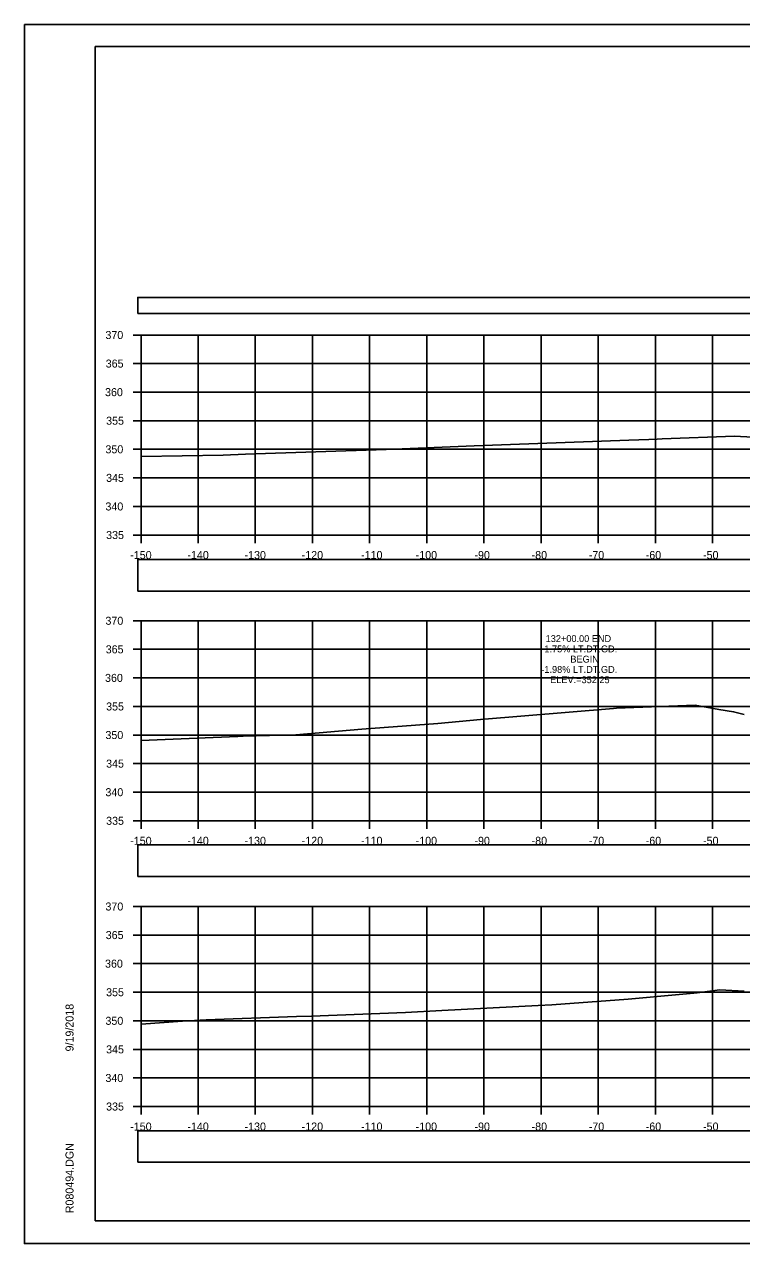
# Model space of a CAD drawing. Extents: x 1376273 to 1384221, y 378927 to 384592.
# Drawn here: x 1376887.4 to 1377012.9, y 381391.9 to 381605.2 of the extents above; entities that cross this region are included whole.
import ezdxf

# ---------------------------------------------------------------- set-up
doc = ezdxf.new("R2010")
doc.units = 0
for name, color, linetype in [('R_Axis', 7, 'Continuous'), ('R_Axis Annot', 7, 'Continuous'), ('R_Border', 7, 'Continuous'), ('R_Exist Surface', 7, 'Continuous'), ('R_Grid', 7, 'Continuous'), ('R_No Plot', 7, 'Continuous'), ('R_Xsect Elev', 7, 'Continuous')]:
    doc.layers.add(name, color=color, linetype=linetype)

msp = doc.modelspace()

# ---------------------------------------------------------------- linework, layer by layer
at = {"layer": 'R_Axis'}
for p, q in [((1376906.37, 381550.85), (1376907.77, 381550.85)), ((1376907.77, 381515.85), (1376907.77, 381550.85)), ((1376906.37, 381545.85), (1376907.77, 381545.85)), ((1376906.37, 381540.85), (1376907.77, 381540.85)), ((1376906.37, 381535.85), (1376907.77, 381535.85)), ((1376906.37, 381530.85), (1376907.77, 381530.85)), ((1376906.37, 381525.85), (1376907.77, 381525.85)), ((1376906.37, 381520.85), (1376907.77, 381520.85)), ((1376906.37, 381515.85), (1376907.77, 381515.85)), ((1376907.77, 381515.85), (1377207.77, 381515.85)), ((1376907.77, 381514.45), (1376907.77, 381515.85)), ((1376917.77, 381514.45), (1376917.77, 381515.85)), ((1376927.77, 381514.45), (1376927.77, 381515.85)), ((1376937.77, 381514.45), (1376937.77, 381515.85)), ((1376947.77, 381514.45), (1376947.77, 381515.85)), ((1376957.77, 381514.45), (1376957.77, 381515.85)), ((1376967.77, 381514.45), (1376967.77, 381515.85)), ((1376977.77, 381514.45), (1376977.77, 381515.85)), ((1376987.77, 381514.45), (1376987.77, 381515.85)), ((1376997.77, 381514.45), (1376997.77, 381515.85)), ((1377007.77, 381514.45), (1377007.77, 381515.85)), ((1376906.37, 381500.85), (1376907.77, 381500.85)), ((1376907.77, 381465.85), (1376907.77, 381500.85)), ((1376906.37, 381495.85), (1376907.77, 381495.85)), ((1376906.37, 381490.85), (1376907.77, 381490.85)), ((1376906.37, 381485.85), (1376907.77, 381485.85)), ((1376906.37, 381480.85), (1376907.77, 381480.85)), ((1376906.37, 381475.85), (1376907.77, 381475.85)), ((1376906.37, 381470.85), (1376907.77, 381470.85)), ((1376906.37, 381465.85), (1376907.77, 381465.85)), ((1376907.77, 381465.85), (1377207.77, 381465.85)), ((1376907.77, 381464.45), (1376907.77, 381465.85)), ((1376917.77, 381464.45), (1376917.77, 381465.85)), ((1376927.77, 381464.45), (1376927.77, 381465.85)), ((1376937.77, 381464.45), (1376937.77, 381465.85)), ((1376947.77, 381464.45), (1376947.77, 381465.85)), ((1376957.77, 381464.45), (1376957.77, 381465.85)), ((1376967.77, 381464.45), (1376967.77, 381465.85)), ((1376977.77, 381464.45), (1376977.77, 381465.85)), ((1376987.77, 381464.45), (1376987.77, 381465.85)), ((1376997.77, 381464.45), (1376997.77, 381465.85)), ((1377007.77, 381464.45), (1377007.77, 381465.85)), ((1376906.37, 381450.85), (1376907.77, 381450.85)), ((1376907.77, 381415.85), (1376907.77, 381450.85)), ((1376906.37, 381445.85), (1376907.77, 381445.85)), ((1376906.37, 381440.85), (1376907.77, 381440.85)), ((1376906.37, 381435.85), (1376907.77, 381435.85)), ((1376906.37, 381430.85), (1376907.77, 381430.85)), ((1376906.37, 381425.85), (1376907.77, 381425.85)), ((1376906.37, 381420.85), (1376907.77, 381420.85)), ((1376906.37, 381415.85), (1376907.77, 381415.85)), ((1376907.77, 381415.85), (1377207.77, 381415.85)), ((1376907.77, 381414.45), (1376907.77, 381415.85)), ((1376917.77, 381414.45), (1376917.77, 381415.85)), ((1376927.77, 381414.45), (1376927.77, 381415.85)), ((1376937.77, 381414.45), (1376937.77, 381415.85)), ((1376947.77, 381414.45), (1376947.77, 381415.85)), ((1376957.77, 381414.45), (1376957.77, 381415.85)), ((1376967.77, 381414.45), (1376967.77, 381415.85)), ((1376977.77, 381414.45), (1376977.77, 381415.85)), ((1376987.77, 381414.45), (1376987.77, 381415.85)), ((1376997.77, 381414.45), (1376997.77, 381415.85)), ((1377007.77, 381414.45), (1377007.77, 381415.85))]:
    msp.add_line(p, q, dxfattribs=at)
at = {"layer": 'R_Axis Annot'}
for points in [[(1376907.2, 381554.61), (1377209.01, 381554.61), (1377209.01, 381557.42), (1376907.2, 381557.42)], [(1376907.2, 381506.05), (1377209.01, 381506.05), (1377209.01, 381511.57), (1376907.2, 381511.57)], [(1376907.2, 381456.1), (1377209.01, 381456.1), (1377209.01, 381461.62), (1376907.2, 381461.62)], [(1376907.2, 381406.1), (1377209.01, 381406.1), (1377209.01, 381411.62), (1376907.2, 381411.62)]]:
    msp.add_lwpolyline(points, close=True, dxfattribs=at)
at = {"layer": 'R_Border'}
for p, q in [((1376899.77, 381601.31), (1377215.95, 381601.31)), ((1376899.77, 381395.85), (1376899.77, 381601.31)), ((1376899.77, 381395.85), (1376899.77, 381395.85)), ((1377215.95, 381395.85), (1376899.77, 381395.85))]:
    msp.add_line(p, q, dxfattribs=at)
at = {"layer": 'R_Exist Surface'}
for points in [[(1376907.77, 381529.57), (1376922.17, 381529.81), (1376926.06, 381529.97), (1376950.66, 381530.81), (1376966.07, 381531.44), (1376993.14, 381532.45), (1376996.63, 381532.58), (1376998.09, 381532.63), (1376998.97, 381532.67), (1377011.59, 381533.14), (1377016.96, 381532.88)], [(1376907.77, 381479.89), (1376920.38, 381480.43), (1376924.7, 381480.61), (1376925.44, 381480.64), (1376925.53, 381480.65), (1376925.63, 381480.65), (1376934.84, 381480.91), (1376946.38, 381481.87), (1376959.69, 381482.9), (1376967.15, 381483.55), (1376990.42, 381485.52), (1376990.99, 381485.53), (1377004.74, 381486.07), (1377008.9, 381485.31), (1377011.46, 381484.93), (1377013.31, 381484.43)], [(1376907.77, 381430.27), (1376915, 381430.78), (1376919.19, 381431.01), (1376934.96, 381431.62), (1376937.58, 381431.69), (1376954.02, 381432.31), (1376960.42, 381432.67), (1376977.28, 381433.52), (1376979.65, 381433.66), (1376993, 381434.62), (1377001.92, 381435.44), (1377004.48, 381435.66), (1377005.06, 381435.76), (1377009.02, 381436.26), (1377013.33, 381436.05)]]:
    msp.add_lwpolyline(points, dxfattribs=at)
at = {"layer": 'R_Grid'}
for p, q in [((1376907.77, 381550.85), (1377207.77, 381550.85)), ((1376907.77, 381515.85), (1376907.77, 381550.85)), ((1376907.77, 381550.85), (1377207.77, 381550.85)), ((1376907.77, 381515.85), (1376907.77, 381550.85)), ((1376917.77, 381515.85), (1376917.77, 381550.85)), ((1376917.77, 381515.85), (1376917.77, 381550.85)), ((1376927.77, 381515.85), (1376927.77, 381550.85)), ((1376927.77, 381515.85), (1376927.77, 381550.85)), ((1376937.77, 381515.85), (1376937.77, 381550.85)), ((1376937.77, 381515.85), (1376937.77, 381550.85)), ((1376947.77, 381515.85), (1376947.77, 381550.85)), ((1376947.77, 381515.85), (1376947.77, 381550.85)), ((1376957.77, 381515.85), (1376957.77, 381550.85)), ((1376957.77, 381515.85), (1376957.77, 381550.85)), ((1376967.77, 381515.85), (1376967.77, 381550.85)), ((1376967.77, 381515.85), (1376967.77, 381550.85)), ((1376977.77, 381515.85), (1376977.77, 381550.85)), ((1376977.77, 381515.85), (1376977.77, 381550.85)), ((1376987.77, 381515.85), (1376987.77, 381550.85)), ((1376987.77, 381515.85), (1376987.77, 381550.85)), ((1376997.77, 381515.85), (1376997.77, 381550.85)), ((1376997.77, 381515.85), (1376997.77, 381550.85)), ((1377007.77, 381515.85), (1377007.77, 381550.85)), ((1377007.77, 381515.85), (1377007.77, 381550.85)), ((1376907.77, 381545.85), (1377207.77, 381545.85)), ((1376907.77, 381545.85), (1377207.77, 381545.85)), ((1376907.77, 381540.85), (1377207.77, 381540.85)), ((1376907.77, 381540.85), (1377207.77, 381540.85)), ((1376907.77, 381535.85), (1377207.77, 381535.85)), ((1376907.77, 381535.85), (1377207.77, 381535.85)), ((1376907.77, 381530.85), (1377207.77, 381530.85)), ((1376907.77, 381530.85), (1377207.77, 381530.85)), ((1376907.77, 381525.85), (1377207.77, 381525.85)), ((1376907.77, 381525.85), (1377207.77, 381525.85)), ((1376907.77, 381520.85), (1377207.77, 381520.85)), ((1376907.77, 381520.85), (1377207.77, 381520.85)), ((1376907.77, 381515.85), (1377207.77, 381515.85)), ((1376907.77, 381515.85), (1377207.77, 381515.85)), ((1376907.77, 381500.85), (1377207.77, 381500.85)), ((1376907.77, 381465.85), (1376907.77, 381500.85)), ((1376907.77, 381500.85), (1377207.77, 381500.85)), ((1376907.77, 381465.85), (1376907.77, 381500.85)), ((1376917.77, 381465.85), (1376917.77, 381500.85)), ((1376917.77, 381465.85), (1376917.77, 381500.85)), ((1376927.77, 381465.85), (1376927.77, 381500.85)), ((1376927.77, 381465.85), (1376927.77, 381500.85)), ((1376937.77, 381465.85), (1376937.77, 381500.85)), ((1376937.77, 381465.85), (1376937.77, 381500.85)), ((1376947.77, 381465.85), (1376947.77, 381500.85)), ((1376947.77, 381465.85), (1376947.77, 381500.85)), ((1376957.77, 381465.85), (1376957.77, 381500.85)), ((1376957.77, 381465.85), (1376957.77, 381500.85)), ((1376967.77, 381465.85), (1376967.77, 381500.85)), ((1376967.77, 381465.85), (1376967.77, 381500.85)), ((1376977.77, 381465.85), (1376977.77, 381500.85)), ((1376977.77, 381465.85), (1376977.77, 381500.85)), ((1376987.77, 381465.85), (1376987.77, 381500.85)), ((1376987.77, 381465.85), (1376987.77, 381500.85)), ((1376997.77, 381465.85), (1376997.77, 381500.85)), ((1376997.77, 381465.85), (1376997.77, 381500.85)), ((1377007.77, 381465.85), (1377007.77, 381500.85)), ((1377007.77, 381465.85), (1377007.77, 381500.85)), ((1376907.77, 381495.85), (1377207.77, 381495.85)), ((1376907.77, 381495.85), (1377207.77, 381495.85)), ((1376907.77, 381490.85), (1377207.77, 381490.85)), ((1376907.77, 381490.85), (1377207.77, 381490.85)), ((1376907.77, 381485.85), (1377207.77, 381485.85)), ((1376907.77, 381485.85), (1377207.77, 381485.85)), ((1376907.77, 381480.85), (1377207.77, 381480.85)), ((1376907.77, 381480.85), (1377207.77, 381480.85)), ((1376907.77, 381475.85), (1377207.77, 381475.85)), ((1376907.77, 381475.85), (1377207.77, 381475.85)), ((1376907.77, 381470.85), (1377207.77, 381470.85)), ((1376907.77, 381470.85), (1377207.77, 381470.85)), ((1376907.77, 381465.85), (1377207.77, 381465.85)), ((1376907.77, 381465.85), (1377207.77, 381465.85)), ((1376907.77, 381450.85), (1377207.77, 381450.85)), ((1376907.77, 381415.85), (1376907.77, 381450.85)), ((1376907.77, 381450.85), (1377207.77, 381450.85)), ((1376907.77, 381415.85), (1376907.77, 381450.85)), ((1376917.77, 381415.85), (1376917.77, 381450.85)), ((1376917.77, 381415.85), (1376917.77, 381450.85)), ((1376927.77, 381415.85), (1376927.77, 381450.85)), ((1376927.77, 381415.85), (1376927.77, 381450.85)), ((1376937.77, 381415.85), (1376937.77, 381450.85)), ((1376937.77, 381415.85), (1376937.77, 381450.85)), ((1376947.77, 381415.85), (1376947.77, 381450.85)), ((1376947.77, 381415.85), (1376947.77, 381450.85)), ((1376957.77, 381415.85), (1376957.77, 381450.85)), ((1376957.77, 381415.85), (1376957.77, 381450.85)), ((1376967.77, 381415.85), (1376967.77, 381450.85)), ((1376967.77, 381415.85), (1376967.77, 381450.85)), ((1376977.77, 381415.85), (1376977.77, 381450.85)), ((1376977.77, 381415.85), (1376977.77, 381450.85)), ((1376987.77, 381415.85), (1376987.77, 381450.85)), ((1376987.77, 381415.85), (1376987.77, 381450.85)), ((1376997.77, 381415.85), (1376997.77, 381450.85)), ((1376997.77, 381415.85), (1376997.77, 381450.85)), ((1377007.77, 381415.85), (1377007.77, 381450.85)), ((1377007.77, 381415.85), (1377007.77, 381450.85)), ((1376907.77, 381445.85), (1377207.77, 381445.85)), ((1376907.77, 381445.85), (1377207.77, 381445.85)), ((1376907.77, 381440.85), (1377207.77, 381440.85)), ((1376907.77, 381440.85), (1377207.77, 381440.85)), ((1376907.77, 381435.85), (1377207.77, 381435.85)), ((1376907.77, 381435.85), (1377207.77, 381435.85)), ((1376907.77, 381430.85), (1377207.77, 381430.85)), ((1376907.77, 381430.85), (1377207.77, 381430.85)), ((1376907.77, 381425.85), (1377207.77, 381425.85)), ((1376907.77, 381425.85), (1377207.77, 381425.85)), ((1376907.77, 381420.85), (1377207.77, 381420.85)), ((1376907.77, 381420.85), (1377207.77, 381420.85)), ((1376907.77, 381415.85), (1377207.77, 381415.85)), ((1376907.77, 381415.85), (1377207.77, 381415.85))]:
    msp.add_line(p, q, dxfattribs=at)
at = {"layer": 'R_No Plot'}
for p, q in [((1376887.37, 381605.2), (1377220.7, 381605.2)), ((1376887.37, 381391.87), (1377220.7, 381391.87))]:
    msp.add_line(p, q, dxfattribs=at)
for points in [[(1376887.36, 381605.2), (1377220.7, 381605.2), (1377220.7, 381391.86), (1376887.36, 381391.86)], [(1377133.69, 381601.31), (1377133.69, 381591.43), (1377169.42, 381591.43), (1377169.42, 381588.51), (1377192.62, 381588.51), (1377192.62, 381564.17), (1377215.95, 381564.17), (1377215.95, 381395.85), (1376899.77, 381395.85), (1376899.77, 381601.31)]]:
    msp.add_lwpolyline(points, close=True, dxfattribs=at)

# ---------------------------------------------------------------- texts
at = {"layer": 'R_Axis Annot'}
for s, p in [('370', (1376901.54, 381550.15)), ('365', (1376901.59, 381545.15)), ('360', (1376901.47, 381540.15)), ('355', (1376901.66, 381535.15)), ('350', (1376901.54, 381530.15)), ('345', (1376901.66, 381525.15)), ('340', (1376901.54, 381520.15)), ('335', (1376901.66, 381515.15)), ('-150', (1376905.88, 381511.65)), ('-140', (1376915.88, 381511.65)), ('-130', (1376925.88, 381511.65)), ('-120', (1376935.88, 381511.65)), ('-110', (1376946.27, 381511.65)), ('-100', (1376955.82, 381511.65)), ('-90', (1376966.11, 381511.65)), ('-80', (1376976.11, 381511.65)), ('-70', (1376986.11, 381511.65)), ('-60', (1376996.08, 381511.65)), ('-50', (1377006.11, 381511.65)), ('370', (1376901.54, 381500.15)), ('365', (1376901.59, 381495.15)), ('360', (1376901.47, 381490.15)), ('355', (1376901.66, 381485.15)), ('350', (1376901.54, 381480.15)), ('345', (1376901.66, 381475.15)), ('340', (1376901.54, 381470.15)), ('335', (1376901.66, 381465.15)), ('-150', (1376905.88, 381461.65)), ('-140', (1376915.88, 381461.65)), ('-130', (1376925.88, 381461.65)), ('-120', (1376935.88, 381461.65)), ('-110', (1376946.27, 381461.65)), ('-100', (1376955.82, 381461.65)), ('-90', (1376966.11, 381461.65)), ('-80', (1376976.11, 381461.65)), ('-70', (1376986.11, 381461.65)), ('-60', (1376996.08, 381461.65)), ('-50', (1377006.11, 381461.65)), ('370', (1376901.54, 381450.15)), ('365', (1376901.59, 381445.15)), ('360', (1376901.47, 381440.15)), ('355', (1376901.66, 381435.15)), ('350', (1376901.54, 381430.15)), ('345', (1376901.66, 381425.15)), ('340', (1376901.54, 381420.15)), ('335', (1376901.66, 381415.15)), ('-150', (1376905.88, 381411.65)), ('-140', (1376915.88, 381411.65)), ('-130', (1376925.88, 381411.65)), ('-120', (1376935.88, 381411.65)), ('-110', (1376946.27, 381411.65)), ('-100', (1376955.82, 381411.65)), ('-90', (1376966.11, 381411.65)), ('-80', (1376976.11, 381411.65)), ('-70', (1376986.11, 381411.65)), ('-60', (1376996.08, 381411.65)), ('-50', (1377006.11, 381411.65))]:
    msp.add_text(s, height=1.4, dxfattribs=at).set_placement(p)
at = {"layer": 'R_Border'}
for s, p in [('9/19/2018', (1376895.96, 381425.49)), ('R080494.DGN', (1376895.96, 381397.17))]:
    msp.add_text(s, height=1.4, rotation=90, dxfattribs=at).set_placement(p)
at = {"layer": 'R_Xsect Elev'}
for s, p in [('132+00.00 END', (1376978.57, 381497.13)), ('-1.75% LT.DT.GD.', (1376977.81, 381495.33)), ('BEGIN', (1376982.89, 381493.53)), ('-1.98% LT.DT.GD.', (1376977.81, 381491.73)), ('ELEV.=352.25', (1376979.36, 381489.93))]:
    msp.add_text(s, height=1.2, rotation=360, dxfattribs=at).set_placement(p)

doc.saveas('drawing.dxf')
